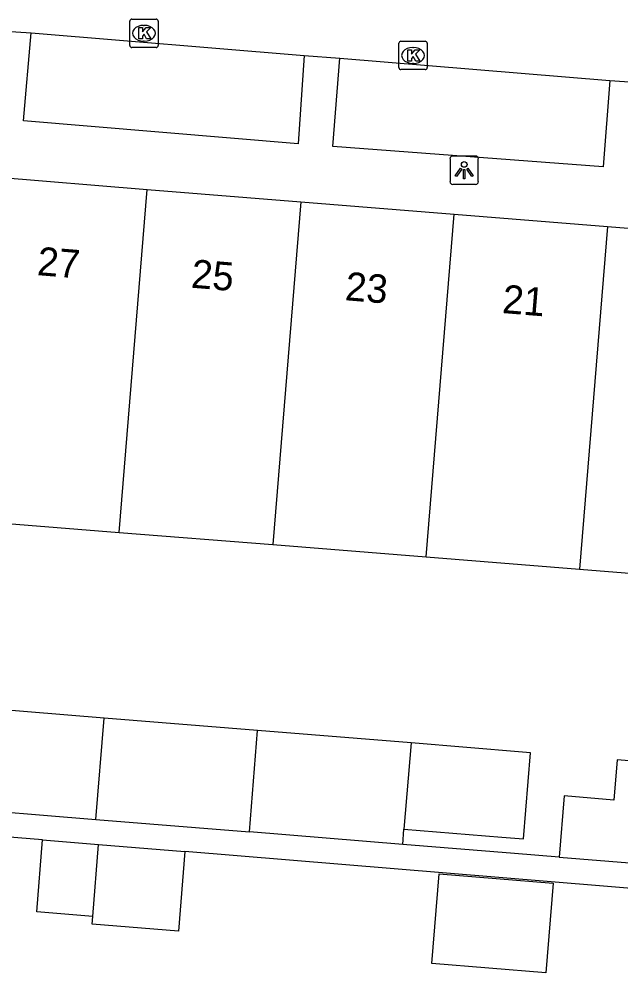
# Model space of a CAD drawing. Extents: x 159961 to 160856, y 382704 to 383353.
# Drawn here: x 160484.26 to 160505.43, y 383167.62 to 383201.17 of the extents above; entities that cross this region are included whole.
import ezdxf

# ---------------------------------------------------------------- set-up
doc = ezdxf.new("R2010")
doc.units = 0
for name, color, linetype in [('IMGEO_Kolk', 7, 'Continuous'), ('IMGEO_Lichtpunt', 7, 'Continuous'), ('IMGEO_Pand', 7, 'Continuous'), ('IMGEO_Pand_nummerreeks', 7, 'Continuous'), ('IMGEO_Rijbaan_lokaal_open', 7, 'Continuous'), ('IMGEO_Voetpad_open', 7, 'Continuous')]:
    doc.layers.add(name, color=color, linetype=linetype)

msp = doc.modelspace()

# ---------------------------------------------------------------- linework, layer by layer
at = {"layer": 'IMGEO_Kolk'}
for p, q in [((160488.148, 383200.248), (160488.148, 383201.1)), ((160488.223, 383201.174), (160489.075, 383201.174)), ((160488.636, 383200.954), (160488.661, 383200.954)), ((160489.149, 383201.1), (160489.149, 383200.248)), ((160488.659, 383200.394), (160488.634, 383200.394)), ((160497.615, 383199.47), (160497.615, 383200.322)), ((160497.69, 383200.396), (160498.542, 383200.396)), ((160498.616, 383200.322), (160498.616, 383199.47)), ((160489.075, 383200.174), (160488.223, 383200.174)), ((160498.103, 383200.176), (160498.128, 383200.176)), ((160498.126, 383199.616), (160498.101, 383199.616)), ((160498.542, 383199.396), (160497.69, 383199.396))]:
    msp.add_line(p, q, dxfattribs=at)
for points in [[(160488.148, 383200.248), (160488.148, 383201.1)], [(160488.223, 383201.174), (160489.075, 383201.174)], [(160489.149, 383201.1), (160489.149, 383200.248)], [(160488.469, 383200.874), (160488.592, 383200.874), (160488.592, 383200.723), (160488.722, 383200.874), (160488.886, 383200.874), (160488.74, 383200.723), (160488.893, 383200.474), (160488.741, 383200.474), (160488.656, 383200.638), (160488.592, 383200.571), (160488.592, 383200.474), (160488.469, 383200.474), (160488.469, 383200.874)], [(160497.615, 383199.47), (160497.615, 383200.322)], [(160497.69, 383200.396), (160498.542, 383200.396)], [(160498.616, 383200.322), (160498.616, 383199.47)], [(160489.075, 383200.174), (160488.223, 383200.174)], [(160497.936, 383200.096), (160498.059, 383200.096), (160498.059, 383199.945), (160498.189, 383200.096), (160498.353, 383200.096), (160498.207, 383199.945), (160498.36, 383199.696), (160498.208, 383199.696), (160498.123, 383199.86), (160498.059, 383199.793), (160498.059, 383199.696), (160497.936, 383199.696), (160497.936, 383200.096)], [(160498.542, 383199.396), (160497.69, 383199.396)]]:
    msp.add_lwpolyline(points, dxfattribs=at)
for centre, start, end in [((160488.225, 383201.098), 91.552, 178.448), ((160488.225, 383201.098), 91.552, 178.448), ((160489.073, 383201.098), 1.552, 88.448), ((160489.073, 383201.098), 1.552, 88.448), ((160497.692, 383200.32), 91.552, 178.448), ((160497.692, 383200.32), 91.552, 178.448), ((160498.54, 383200.32), 1.552, 88.448), ((160498.54, 383200.32), 1.552, 88.448), ((160488.225, 383200.25), 181.552, 268.448), ((160488.225, 383200.25), 181.552, 268.448), ((160489.073, 383200.25), 271.552, 358.448), ((160489.073, 383200.25), 271.552, 358.448), ((160497.692, 383199.472), 181.552, 268.448), ((160497.692, 383199.472), 181.552, 268.448), ((160498.54, 383199.472), 271.552, 358.448), ((160498.54, 383199.472), 271.552, 358.448)]:
    msp.add_arc(centre, 0.0765, start, end, dxfattribs=at)
for centre, major_axis, ratio, start_param, end_param in [((160488.635, 383200.674), (-0.387, 0.002), 0.722429, 4.712389, 7.853982), ((160488.66, 383200.674), (-0.39, 0.002), 0.717154, 1.570796, 4.712389), ((160498.102, 383199.896), (-0.387, 0.002), 0.722429, 4.712389, 7.853982), ((160498.127, 383199.896), (-0.39, 0.002), 0.717154, 1.570796, 4.712389)]:
    msp.add_ellipse(centre, major_axis=major_axis, ratio=ratio, start_param=start_param, end_param=end_param, dxfattribs=at)
at = {"layer": 'IMGEO_Lichtpunt'}
for p, q in [((160499.416, 383196.263), (160499.416, 383195.456)), ((160499.416, 383196.263), (160499.416, 383195.456)), ((160500.318, 383196.358), (160499.51, 383196.358)), ((160500.318, 383196.358), (160499.51, 383196.358)), ((160500.412, 383195.456), (160500.412, 383196.263)), ((160500.412, 383195.456), (160500.412, 383196.263)), ((160499.51, 383195.362), (160500.318, 383195.362)), ((160499.51, 383195.362), (160500.318, 383195.362))]:
    msp.add_line(p, q, dxfattribs=at)
for points in [[(160499.79, 383195.927), (160499.829, 383195.899), (160499.641, 383195.637), (160499.603, 383195.664), (160499.79, 383195.927)], [(160500.002, 383195.899), (160500.04, 383195.926), (160500.227, 383195.664), (160500.188, 383195.636), (160500.002, 383195.899)], [(160499.892, 383195.879), (160499.939, 383195.879), (160499.939, 383195.557), (160499.892, 383195.557), (160499.892, 383195.879)]]:
    msp.add_lwpolyline(points, dxfattribs=at)
msp.add_circle((160499.915, 383196.061), 0.0994, dxfattribs=at)
for centre, start, end in [((160499.51, 383196.263), 90, 180), ((160499.51, 383196.263), 90, 180), ((160500.318, 383196.263), 0, 90), ((160500.318, 383196.263), 0, 90), ((160499.51, 383195.456), 180, 270), ((160499.51, 383195.456), 180, 270), ((160500.318, 383195.456), 270, 0), ((160500.318, 383195.456), 270, 360)]:
    msp.add_arc(centre, 0.0946, start, end, dxfattribs=at)
at = {"layer": 'IMGEO_Pand'}
for points in [[(160483.368, 383195.62), (160488.765, 383195.185)], [(160487.781, 383183.118), (160488.765, 383195.185)], [(160488.765, 383195.185), (160494.163, 383194.751)], [(160494.163, 383194.751), (160493.18, 383182.687)], [(160494.163, 383194.751), (160499.56, 383194.316)], [(160498.577, 383182.256), (160499.56, 383194.316)], [(160499.56, 383194.316), (160504.958, 383193.882)], [(160504.958, 383193.882), (160503.975, 383181.825)], [(160504.958, 383193.882), (160510.355, 383193.447)], [(160482.384, 383183.548), (160487.781, 383183.118)], [(160487.781, 383183.118), (160493.18, 383182.687)], [(160493.18, 383182.687), (160498.577, 383182.256)], [(160498.577, 383182.256), (160503.975, 383181.825)], [(160503.975, 383181.825), (160509.373, 383181.394)], [(160487.249, 383176.587), (160481.846, 383177.026), (160481.557, 383173.461)], [(160486.958, 383173.022), (160487.249, 383176.587)], [(160492.647, 383176.149), (160487.249, 383176.587)], [(160492.356, 383172.583), (160492.647, 383176.149)], [(160498.044, 383175.71), (160492.647, 383176.149)], [(160498.044, 383175.71), (160497.797, 383172.682)], [(160497.797, 383172.682), (160501.243, 383172.402), (160501.997, 383172.341), (160502.243, 383175.369), (160501.969, 383175.391), (160498.044, 383175.71)], [(160508.21, 383171.296), (160508.499, 383174.852), (160505.299, 383175.112), (160505.185, 383173.703), (160503.428, 383173.846), (160503.253, 383171.698)], [(160481.557, 383173.461), (160486.958, 383173.022)], [(160486.958, 383173.022), (160492.356, 383172.583)], [(160497.753, 383172.145), (160492.356, 383172.583)], [(160497.753, 383172.145), (160497.797, 383172.682)], [(160486.85, 383169.607), (160484.879, 383169.767), (160485.085, 383172.3)], [(160485.085, 383172.3), (160487.052, 383172.139)], [(160486.85, 383169.607), (160487.052, 383172.139)], [(160487.052, 383172.139), (160490.086, 383171.892)], [(160490.086, 383171.892), (160489.858, 383169.094), (160486.828, 383169.341), (160486.85, 383169.607)], [(160503.253, 383171.698), (160508.21, 383171.296)], [(160502.787, 383167.622), (160498.778, 383167.948), (160499.036, 383171.112), (160503.045, 383170.785), (160502.787, 383167.622)]]:
    msp.add_lwpolyline(points, dxfattribs=at)
at = {"layer": 'IMGEO_Rijbaan_lokaal_open'}
for points in [[(160483.417, 383200.773), (160484.68, 383200.693)], [(160484.68, 383200.693), (160494.284, 383199.896)], [(160494.284, 383199.896), (160495.541, 383199.804)], [(160495.541, 383199.804), (160505.038, 383199.013)], [(160505.038, 383199.013), (160506.247, 383198.928)]]:
    msp.add_lwpolyline(points, dxfattribs=at)
at = {"layer": 'IMGEO_Voetpad_open'}
for points in [[(160494.284, 383199.896), (160494.079, 383196.79), (160484.415, 383197.594), (160484.68, 383200.693)], [(160505.038, 383199.013), (160504.806, 383195.977), (160495.295, 383196.687), (160495.541, 383199.804)], [(160485.085, 383172.3), (160470.903, 383173.457), (160470.839, 383172.673), (160470.74, 383171.451), (160469.748, 383171.574), (160471.292, 383190.832)], [(160503.253, 383171.698), (160501.679, 383171.826), (160497.753, 383172.145)], [(160506.658, 383170.524), (160490.086, 383171.892)]]:
    msp.add_lwpolyline(points, dxfattribs=at)

# ---------------------------------------------------------------- texts
at = {"layer": 'IMGEO_Pand_nummerreeks'}
for s, p in [('27', (160484.869, 383192.17)), ('25', (160490.285, 383191.728)), ('23', (160495.701, 383191.287)), ('21', (160501.23, 383190.837))]:
    msp.add_text(s, height=1, rotation=355.343, dxfattribs=at).set_placement(p)

doc.saveas('drawing.dxf')
